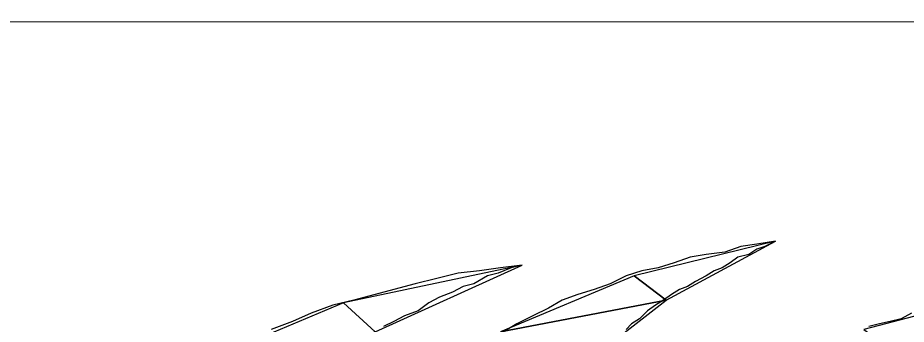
# Model space of a CAD drawing. Extents: x -495905 to -478420, y -1113297 to -1107716.
# Drawn here: x -489117.814 to -489114.512, y -1110687.952 to -1110686.813 of the extents above; entities that cross this region are included whole.
import ezdxf

# ---------------------------------------------------------------- set-up
doc = ezdxf.new("R2010")
doc.units = 0
doc.layers.add('legenda', color=7, linetype='Continuous')

msp = doc.modelspace()

# ---------------------------------------------------------------- linework, layer by layer
at = {"layer": 'legenda'}
msp.add_line((-489232.2919, -1110686.8539), (-489052.1891, -1110686.8133), dxfattribs=at)
for points in [[(-489114.9971, -1110687.644), (-489115.0665, -1110687.6542), (-489115.1267, -1110687.6634), (-489115.1857, -1110687.6838), (-489115.2551, -1110687.693), (-489115.3143, -1110687.7032), (-489115.3745, -1110687.7236), (-489115.4337, -1110687.743), (-489115.4939, -1110687.7532), (-489115.5529, -1110687.7726), (-489115.6121, -1110687.8022), (-489115.6713, -1110687.8226), (-489115.7315, -1110687.842), (-489115.7907, -1110687.8624), (-489115.8407, -1110687.892), (-489115.8997, -1110687.9214), (-489115.9589, -1110687.951), (-489116.0089, -1110687.9806)], [(-489114.9971, -1110687.644), (-489115.0665, -1110687.6542), (-489115.1267, -1110687.6634), (-489115.1857, -1110687.6838), (-489115.2551, -1110687.693), (-489115.3143, -1110687.7032), (-489115.3745, -1110687.7236), (-489115.4337, -1110687.743), (-489115.4939, -1110687.7532), (-489115.5529, -1110687.7726), (-489115.6121, -1110687.8022), (-489115.6713, -1110687.8226), (-489115.7315, -1110687.842), (-489115.7907, -1110687.8624), (-489115.8407, -1110687.892), (-489115.8997, -1110687.9214), (-489115.9589, -1110687.951), (-489116.0089, -1110687.9806)], [(-489114.9971, -1110687.644), (-489115.0369, -1110687.6634), (-489115.0665, -1110687.6736), (-489115.0971, -1110687.693), (-489115.1369, -1110687.7032), (-489115.1665, -1110687.7236), (-489115.1959, -1110687.743), (-489115.2255, -1110687.7532), (-489115.2551, -1110687.7726), (-489115.2949, -1110687.793), (-489115.3245, -1110687.8124), (-489115.3541, -1110687.8226), (-489115.3837, -1110687.842), (-489115.4143, -1110687.8624), (-489115.4439, -1110687.8816), (-489115.4735, -1110687.902), (-489115.5029, -1110687.9316), (-489115.5325, -1110687.951), (-489115.5529, -1110687.9714)], [(-489114.9971, -1110687.644), (-489115.0369, -1110687.6634), (-489115.0665, -1110687.6736), (-489115.0971, -1110687.693), (-489115.1369, -1110687.7032), (-489115.1665, -1110687.7236), (-489115.1959, -1110687.743), (-489115.2255, -1110687.7532), (-489115.2551, -1110687.7726), (-489115.2949, -1110687.793), (-489115.3245, -1110687.8124), (-489115.3541, -1110687.8226), (-489115.3837, -1110687.842), (-489115.4143, -1110687.8624), (-489115.4439, -1110687.8816), (-489115.4735, -1110687.902), (-489115.5029, -1110687.9316), (-489115.5325, -1110687.951), (-489115.5529, -1110687.9714)], [(-489115.9395, -1110687.7328), (-489116.0191, -1110687.743), (-489116.0977, -1110687.7532), (-489116.1773, -1110687.7624), (-489116.2567, -1110687.7828), (-489116.3363, -1110687.8022), (-489116.4159, -1110687.8226), (-489116.4853, -1110687.842), (-489116.5649, -1110687.8624), (-489116.6433, -1110687.8816), (-489116.7229, -1110687.9112), (-489116.7923, -1110687.9418), (-489116.8719, -1110687.9714)], [(-489115.9395, -1110687.7328), (-489116.0191, -1110687.743), (-489116.0977, -1110687.7532), (-489116.1773, -1110687.7624), (-489116.2567, -1110687.7828), (-489116.3363, -1110687.8022), (-489116.4159, -1110687.8226), (-489116.4853, -1110687.842), (-489116.5649, -1110687.8624), (-489116.6433, -1110687.8816), (-489116.7229, -1110687.9112), (-489116.7923, -1110687.9418), (-489116.8719, -1110687.9714)], [(-489115.9395, -1110687.7328), (-489115.9793, -1110687.743), (-489116.0283, -1110687.7624), (-489116.0681, -1110687.7726), (-489116.1181, -1110687.8022), (-489116.1579, -1110687.8124), (-489116.1977, -1110687.8328), (-489116.2465, -1110687.8522), (-489116.2863, -1110687.8726), (-489116.3261, -1110687.902), (-489116.3761, -1110687.9214), (-489116.4159, -1110687.9418), (-489116.4547, -1110687.9612)], [(-489115.9395, -1110687.7328), (-489115.9793, -1110687.743), (-489116.0283, -1110687.7624), (-489116.0681, -1110687.7726), (-489116.1181, -1110687.8022), (-489116.1579, -1110687.8124), (-489116.1977, -1110687.8328), (-489116.2465, -1110687.8522), (-489116.2863, -1110687.8726), (-489116.3261, -1110687.902), (-489116.3761, -1110687.9214), (-489116.4159, -1110687.9418), (-489116.4547, -1110687.9612)], [(-489114.4921, -1110687.9112), (-489114.5309, -1110687.9316), (-489114.5707, -1110687.9418), (-489114.6105, -1110687.951), (-489114.6503, -1110687.9612)], [(-489114.4921, -1110687.9112), (-489114.5309, -1110687.9316), (-489114.5707, -1110687.9418), (-489114.6105, -1110687.951), (-489114.6503, -1110687.9612)]]:
    msp.add_lwpolyline(points, dxfattribs=at)
for points in [[(-489114.9971, -1110687.644), (-489115.5233, -1110687.7726), (-489115.4041, -1110687.8624)], [(-489114.9971, -1110687.644), (-489115.5233, -1110687.7726), (-489115.4041, -1110687.8624)], [(-489115.9395, -1110687.7328), (-489116.6035, -1110687.8726), (-489116.4853, -1110687.9806)], [(-489115.9395, -1110687.7328), (-489116.6035, -1110687.8726), (-489116.4853, -1110687.9806)], [(-489115.5233, -1110687.7726), (-489116.0191, -1110687.9806), (-489115.4041, -1110687.8624)], [(-489115.5233, -1110687.7726), (-489116.0191, -1110687.9806), (-489115.4041, -1110687.8624)], [(-489116.6035, -1110687.8726), (-489117.2381, -1110688.1398), (-489116.4853, -1110687.9806)], [(-489116.6035, -1110687.8726), (-489117.2381, -1110688.1398), (-489116.4853, -1110687.9806)], [(-489115.4041, -1110687.8624), (-489116.0191, -1110687.9806), (-489115.7611, -1110688.1398)], [(-489115.4041, -1110687.8624), (-489116.0191, -1110687.9806), (-489115.7611, -1110688.1398)], [(-489114.3229, -1110687.8816), (-489114.6697, -1110687.9714), (-489114.5615, -1110688.05)], [(-489114.3229, -1110687.8816), (-489114.6697, -1110687.9714), (-489114.5615, -1110688.05)]]:
    msp.add_lwpolyline(points, close=True, dxfattribs=at)

doc.saveas('drawing.dxf')
